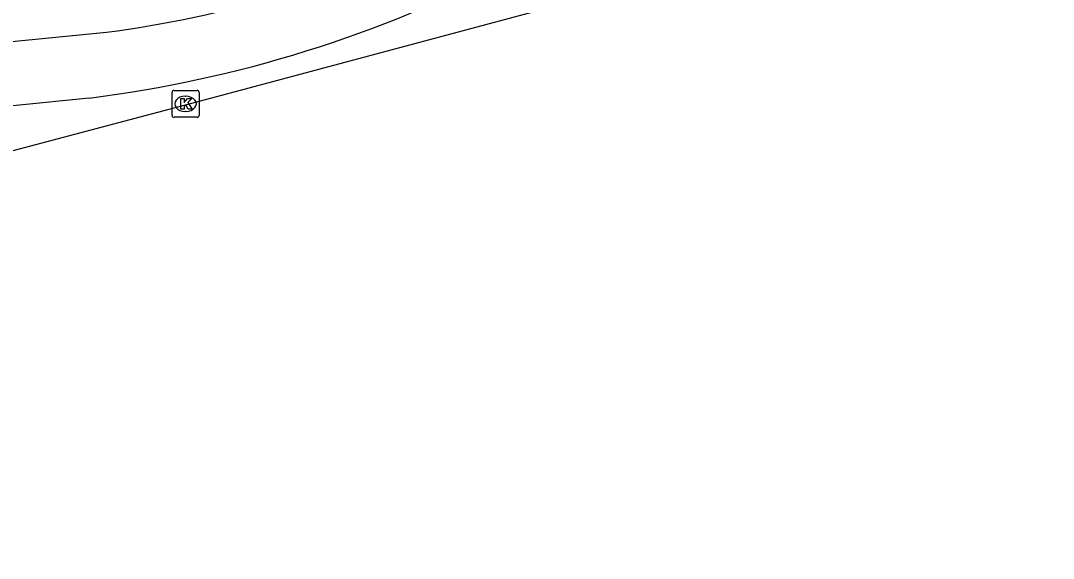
# Model space of a CAD drawing. Extents: x 162542 to 163144, y 380786 to 381511.
# Drawn here: x 162890.84 to 162929.16, y 380832.39 to 380852.33 of the extents above; entities that cross this region are included whole.
import ezdxf

# ---------------------------------------------------------------- set-up
doc = ezdxf.new("R2010")
doc.units = 0
for name, color, linetype in [('IMGEO_Fietspad_gesloten', 7, 'Continuous'), ('IMGEO_Kolk', 7, 'Continuous'), ('IMGEO_Rijbaan_lokaal_gesloten', 7, 'Continuous')]:
    doc.layers.add(name, color=color, linetype=linetype)

msp = doc.modelspace()

# ---------------------------------------------------------------- linework, layer by layer
at = {"layer": 'IMGEO_Fietspad_gesloten'}
for points in [[(162872.799, 380849.808), (162894.025, 380851.899)], [(162893.39, 380849.458), (162890.677, 380849.176), (162873.044, 380847.345)]]:
    msp.add_lwpolyline(points, dxfattribs=at)
for centre, radius, start, end in [((162888.669, 380893.067), 41.515, 277.4132, 295.7261), ((162887.711, 380895.116), 46.009, 277.0906, 297.63)]:
    msp.add_arc(centre, radius, start, end, dxfattribs=at)
at = {"layer": 'IMGEO_Kolk'}
for p, q in [((162896.461, 380848.816), (162896.461, 380849.668)), ((162896.536, 380849.742), (162897.388, 380849.742)), ((162897.462, 380849.668), (162897.462, 380848.816)), ((162896.949, 380849.522), (162896.974, 380849.522)), ((162896.972, 380848.962), (162896.947, 380848.962)), ((162897.388, 380848.742), (162896.536, 380848.742))]:
    msp.add_line(p, q, dxfattribs=at)
for points in [[(162896.461, 380848.816), (162896.461, 380849.668)], [(162896.536, 380849.742), (162897.388, 380849.742)], [(162897.462, 380849.668), (162897.462, 380848.816)], [(162896.782, 380849.442), (162896.905, 380849.442), (162896.905, 380849.291), (162897.035, 380849.442), (162897.199, 380849.442), (162897.053, 380849.291), (162897.206, 380849.042), (162897.054, 380849.042), (162896.969, 380849.206), (162896.905, 380849.139), (162896.905, 380849.042), (162896.782, 380849.042), (162896.782, 380849.442)], [(162897.388, 380848.742), (162896.536, 380848.742)]]:
    msp.add_lwpolyline(points, dxfattribs=at)
for centre, start, end in [((162896.538, 380849.666), 91.552, 178.448), ((162896.538, 380849.666), 91.552, 178.448), ((162897.386, 380849.666), 1.552, 88.448), ((162897.386, 380849.666), 1.552, 88.448), ((162896.538, 380848.818), 181.552, 268.448), ((162896.538, 380848.818), 181.552, 268.448), ((162897.386, 380848.818), 271.552, 358.448), ((162897.386, 380848.818), 271.552, 358.448)]:
    msp.add_arc(centre, 0.0765, start, end, dxfattribs=at)
for centre, major_axis, ratio, start_param, end_param in [((162896.948, 380849.242), (-0.387, 0.002), 0.722429, 4.712389, 7.853982), ((162896.973, 380849.242), (-0.39, 0.002), 0.717154, 1.570796, 4.712389)]:
    msp.add_ellipse(centre, major_axis=major_axis, ratio=ratio, start_param=start_param, end_param=end_param, dxfattribs=at)
at = {"layer": 'IMGEO_Rijbaan_lokaal_gesloten'}
msp.add_lwpolyline([(162932.457, 380858.689), (162931.988, 380858.569), (162897.556, 380849.355), (162880.933, 380844.954), (162879.334, 380844.51), (162875.126, 380843.473), (162855.104, 380839.076), (162834.11, 380834.458), (162826.493, 380832.801), (162824.431, 380832.389)], dxfattribs=at)

doc.saveas('drawing.dxf')
